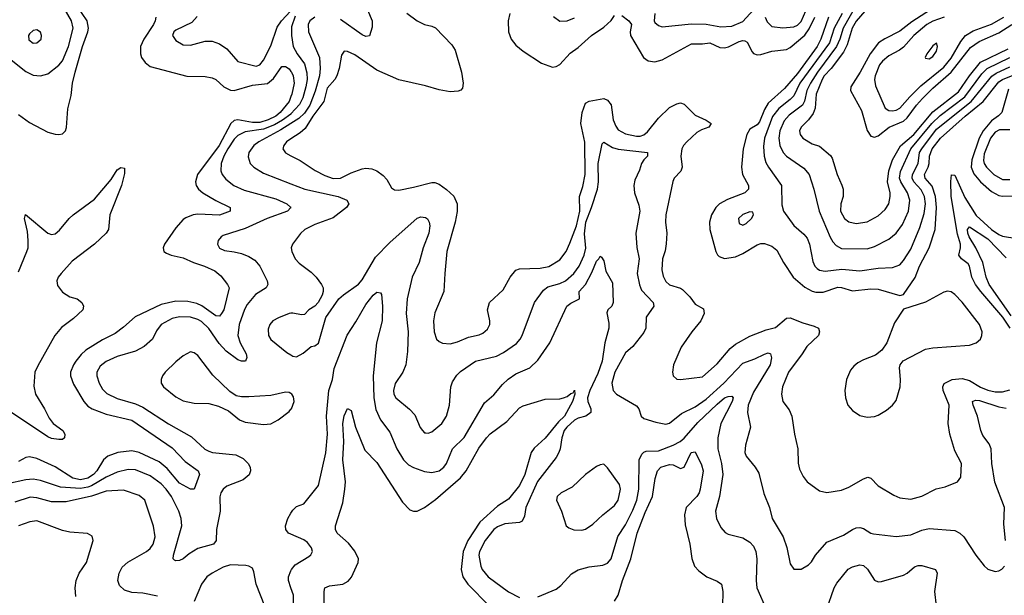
# Model space of a CAD drawing. Header units: inches. Extents: x 1173000 to 1307049, y 522583 to 678455.
# Tile 581 of 617: x 1228517 to 1233901, y 665050 to 668197. Entities that reach past the tile are written whole.
import ezdxf

# ---------------------------------------------------------------- set-up
doc = ezdxf.new("R2010")
doc.units = ezdxf.units.IN
doc.header["$MEASUREMENT"] = 0
doc.layers.add('B2626', color=7, linetype='Continuous')
doc.layers.add('B2636', color=7, linetype='Continuous')

msp = doc.modelspace()

# ---------------------------------------------------------------- linework, layer by layer
at = {"layer": 'B2626', "color": 5}
for points, elevation in [([(1228470, 667976.8), (1228550, 667913.6), (1228590, 667893.8), (1228630.8, 667889.2), (1228670, 667901.8), (1228730, 667948.4), (1228750, 667972.2), (1228783.6, 668050), (1228808.3, 668150), (1228799.1, 668190), (1228752.2, 668272.2)], 1240), ([(1228510, 667678.7), (1228570, 667634.9), (1228670, 667582.6), (1228710, 667570.4), (1228730, 667568.5), (1228750, 667573.4), (1228766.6, 667590), (1228772.3, 667607.7), (1228779.5, 667710), (1228797.5, 667782.5), (1228805.8, 667850), (1228819.1, 667910), (1228859.2, 668050), (1228889.6, 668130), (1228892.3, 668150), (1228884.8, 668190), (1228830, 668271.7)], 1220), ([(1229486.3, 668213.7), (1229458, 668182), (1229370, 668140.4), (1229358.9, 668130), (1229351.8, 668110), (1229370, 668082.6), (1229410, 668058.9), (1229450, 668057.8), (1229530, 668079.1), (1229570, 668079.1), (1229610, 668065.8), (1229650, 668037.8), (1229710, 667968), (1229810, 667942.8), (1229829.3, 667950), (1229850, 667974.9), (1229890, 668053.4), (1229924.1, 668155.9), (1229948.4, 668191.6), (1229996.7, 668243.3)], 1240), ([(1229260.7, 668210), (1229258.1, 668190), (1229248.9, 668170), (1229194.6, 668090), (1229177.2, 668050), (1229177, 668010), (1229183.5, 667990), (1229202.3, 667962.3), (1229230, 667940.6), (1229430, 667887.4), (1229530, 667887.1), (1229570, 667879.7), (1229590, 667870.2), (1229632.2, 667830), (1229670, 667812.1), (1229690, 667809.3), (1229790, 667838.2), (1229871.1, 667848.9), (1229905.2, 667874.8), (1229950, 667940.6), (1229970, 667941.9), (1229990, 667928.6), (1230000, 667914)], 1220), ([(1230000, 667776.2), (1229990.1, 667750), (1229940.8, 667690), (1229917.2, 667670), (1229875.8, 667650), (1229830, 667635.5), (1229790, 667635), (1229710, 667648.8), (1229690, 667645.4), (1229670.6, 667629.4), (1229607.2, 667510), (1229489.6, 667350), (1229477.8, 667310), (1229481.6, 667290), (1229493.6, 667270), (1229518.5, 667250), (1229590, 667207.9), (1229668, 667170), (1229668.2, 667150), (1229610, 667128.6), (1229490, 667133.6), (1229464.9, 667130), (1229425.5, 667114.5), (1229410, 667104.1), (1229370, 667059.8), (1229309.1, 666970), (1229301.1, 666950), (1229304.4, 666930), (1229320.3, 666920.3), (1229344.9, 666910), (1229410, 666895.6), (1229467.2, 666870), (1229527.6, 666850), (1229583.9, 666823.9), (1229617.2, 666797.2), (1229652.2, 666750), (1229661.7, 666730), (1229632.4, 666610), (1229620.7, 666590), (1229610, 666576.8), (1229590, 666578), (1229513, 666633), (1229485.2, 666645.2), (1229435.4, 666655.4), (1229370, 666658.5), (1229290, 666639.7), (1229147.5, 666572.5), (1229084.9, 666515.1), (1229038.2, 666481.8), (1228970, 666446.4), (1228878, 666390), (1228852.7, 666367.3), (1228823.3, 666330), (1228810.1, 666310), (1228795.1, 666270), (1228795.1, 666250), (1228810, 666204.9), (1228868, 666110), (1228890, 666084.8), (1228913.8, 666070), (1228990, 666040.5), (1229130, 666006.8), (1229350, 665855.3), (1229421.3, 665781.3), (1229491.8, 665730), (1229500.3, 665710), (1229470, 665629.5), (1229450, 665629.7), (1229390, 665662.3), (1229322.4, 665742.4), (1229280.2, 665780.2), (1229170.2, 665830.2), (1229130, 665840.1), (1229054, 665830), (1228998.4, 665810), (1228974.4, 665790), (1228937.8, 665730), (1228919.4, 665710), (1228890, 665689.5), (1228850, 665680.4), (1228807.9, 665690), (1228710, 665751.4), (1228610, 665796.9), (1228570, 665806.6), (1228550, 665803.4), (1228510, 665781.8)], 1220), ([(1230000, 667682.7), (1229998.7, 667681.3), (1229953.2, 667646.8), (1229910, 667621.5), (1229850, 667597.6), (1229750, 667583.8), (1229710, 667564.3), (1229690, 667543.2), (1229654.7, 667490), (1229632.1, 667450), (1229617.8, 667410), (1229616, 667370), (1229624.7, 667350), (1229644.2, 667324.2), (1229688, 667290), (1229744.4, 667264.4), (1229917.1, 667217.1), (1229977, 667190), (1230000, 667170.3)], 1240), ([(1230000, 667629.6), (1229944.7, 667595.3), (1229824.1, 667530), (1229797.7, 667510), (1229770.2, 667470), (1229766.3, 667446.3), (1229777.6, 667410), (1229797.4, 667390), (1229850, 667358.2), (1230000, 667299.8)], 1260), ([(1230000, 667545.9), (1229975.5, 667530), (1229960.6, 667510), (1229956.2, 667490), (1229970, 667469.2), (1230000, 667453.1)], 1280), ([(1228510, 666818.5), (1228556.4, 666930), (1228562.1, 666950), (1228563.4, 666990), (1228558.5, 667038.5), (1228543.5, 667110), (1228547.7, 667132.3), (1228669.6, 667029.6), (1228690, 667023), (1228710, 667026.7), (1228734.1, 667045.9), (1228786.6, 667110), (1228808.9, 667130), (1228925, 667215), (1229017.6, 667322.4), (1229050, 667375.3), (1229070, 667388.2), (1229090, 667384.7), (1229090, 667355.3), (1229072.7, 667290), (1229009.1, 667130), (1229001.7, 667050), (1228990.2, 667030), (1228926.5, 666970), (1228803.4, 666876.6), (1228742.6, 666810), (1228727.3, 666790), (1228719.5, 666770), (1228723.8, 666743.8), (1228750, 666707.4), (1228790, 666682.1), (1228830.4, 666670), (1228855.8, 666650), (1228866, 666630), (1228861.6, 666610), (1228810, 666562.6), (1228745.7, 666514.3), (1228709.6, 666470.4), (1228615, 666305), (1228600.2, 666270), (1228593.6, 666193.6), (1228602.6, 666150), (1228651.8, 666070), (1228677.4, 666017.4), (1228700.3, 665990), (1228752.6, 665950), (1228763.6, 665930), (1228762.3, 665910), (1228750, 665902), (1228730, 665900.9), (1228690, 665907), (1228670, 665915.8), (1228471.6, 666050)], 1180), ([(1230000, 667169.7), (1229981.3, 667150), (1229870.3, 667110), (1229750, 667055.6), (1229630, 667016.4), (1229618, 667010), (1229601.6, 666990), (1229597.6, 666970), (1229610, 666947.9), (1229635.8, 666935.8), (1229690, 666928.6), (1229730, 666918), (1229770, 666901.6), (1229801.6, 666881.6), (1229829.2, 666850), (1229869, 666770), (1229872.6, 666750), (1229863.6, 666730), (1229806.3, 666693.7), (1229760.8, 666639.2), (1229746.8, 666613.2), (1229717.5, 666530), (1229710.1, 666470), (1229723.1, 666430), (1229754.6, 666370), (1229758.8, 666350), (1229752.2, 666330), (1229730, 666329.8), (1229710, 666337.4), (1229644.8, 666384.8), (1229606.6, 666426.6), (1229550, 666508), (1229510, 666546.2), (1229490, 666557.5), (1229450, 666570.4), (1229390, 666572.6), (1229350, 666563.6), (1229290.2, 666530), (1229264.7, 666495.3), (1229243.2, 666450), (1229196.9, 666410), (1229150, 666385.2), (1229050, 666355), (1228990, 666327.5), (1228957.2, 666302.8), (1228938.5, 666270), (1228937.7, 666250), (1228951.8, 666210), (1228970, 666176.9), (1228993.5, 666153.5), (1229050, 666126.7), (1229150, 666095.9), (1229190, 666079), (1229330, 665988.1), (1229456.8, 665916.8), (1229529.2, 665849.2), (1229550, 665837.1), (1229571, 665830), (1229698, 665818), (1229738.1, 665798.1), (1229765.2, 665770), (1229776.5, 665750), (1229779.5, 665730), (1229772.1, 665707.9), (1229738.1, 665681.9), (1229650, 665646.6), (1229630, 665630.9), (1229616.9, 665610), (1229611.6, 665588.4), (1229612.2, 665510), (1229591.9, 665410), (1229590.2, 665350), (1229576.5, 665330), (1229490, 665305), (1229443.1, 665276.9), (1229410, 665248.7), (1229390, 665239.2), (1229370, 665238), (1229362.6, 665242.6), (1229355.6, 665250), (1229356.8, 665270), (1229402.4, 665430), (1229399.4, 665470), (1229386.8, 665510), (1229346, 665590), (1229317.7, 665630), (1229290, 665658.6), (1229230, 665703.4), (1229150, 665736.5), (1229110, 665737.5), (1229050, 665723.6), (1228990, 665696), (1228910, 665648.4), (1228890, 665640.4), (1228850, 665633.9), (1228740.6, 665640.6), (1228630, 665677.5), (1228590, 665685), (1228550, 665681.6), (1228450, 665659)], 1240), ([(1230000, 666591.8), (1229990, 666590.8), (1229932.3, 666567.7), (1229901.6, 666550), (1229884.9, 666530), (1229874.7, 666505.3), (1229877.4, 666470), (1229890, 666448.5), (1229977.8, 666377.8), (1230000, 666364.1)], 1260), ([(1230000, 666152.6), (1229990, 666158.3), (1229970, 666161.1), (1229890, 666142.2), (1229770, 666134.2), (1229730, 666135.1), (1229701, 666141), (1229664.9, 666164.9), (1229572.8, 666252.8), (1229490, 666360.5), (1229470, 666375.6), (1229450, 666380.7), (1229410, 666359.6), (1229370, 666326.9), (1229311.8, 666270), (1229297.4, 666250), (1229290.3, 666230), (1229290.3, 666210), (1229302.6, 666190), (1229370, 666134.7), (1229410, 666112.2), (1229470, 666100.2), (1229550, 666098), (1229604, 666084), (1229658.7, 666058.7), (1229718, 666010), (1229750, 665996.9), (1229850, 665984), (1229890, 665987.8), (1229929.6, 666010), (1229990, 666055.3), (1230000, 666067.1)], 1260), ([(1229270, 665045), (1229190, 665061.5), (1229130, 665065.3), (1229090, 665078), (1229062.8, 665102.8), (1229053.3, 665130), (1229060.3, 665170), (1229077.1, 665202.9), (1229108.6, 665231.4), (1229210, 665289.4), (1229230, 665306.4), (1229247.3, 665330), (1229258, 665370), (1229248.2, 665428.2), (1229200.4, 665570), (1229170, 665595.7), (1229084.2, 665624.2), (1228990, 665619.7), (1228908.5, 665591.5), (1228770, 665560.3), (1228690, 665560.7), (1228610, 665583.4), (1228573.7, 665586.3), (1228490, 665559)], 1260), ([(1230000, 665383.8), (1229986, 665390), (1229971.2, 665410), (1229969.8, 665430), (1229982.3, 665470), (1230000, 665499.1)], 1240), ([(1228824.1, 665044.1), (1228819.2, 665090), (1228825.8, 665130), (1228842.4, 665170), (1228881.4, 665230), (1228917.6, 665350), (1228912.9, 665372.9), (1228886.9, 665386.9), (1228790, 665395.5), (1228750, 665404.1), (1228610, 665456.8), (1228572.3, 665452.3), (1228509.5, 665430.5)], 1280), ([(1229857, 664990), (1229808.9, 665110), (1229797.6, 665177.6), (1229790, 665198), (1229770, 665209.7), (1229753, 665213), (1229670, 665215.7), (1229630, 665203.2), (1229568.6, 665171.4), (1229540.8, 665150), (1229510, 665111.1), (1229470, 665015.6)], 1260), ([(1230000, 665090.4), (1229987, 665130), (1229986, 665150), (1230000, 665183.5)], 1240)]:
    msp.add_lwpolyline(points, dxfattribs=dict(at, elevation=elevation))
at = {"layer": 'B2626', "color": 5, "elevation": 1260}
msp.add_lwpolyline([(1228610, 668140.9), (1228590, 668137), (1228570, 668119.3), (1228565.7, 668110), (1228566.1, 668086.1), (1228590, 668069.2), (1228610, 668070.4), (1228634, 668090), (1228636.2, 668110), (1228630, 668128.7)], close=True, dxfattribs=at)
at = {"layer": 'B2636', "color": 5}
for points, elevation in [([(1233118.9, 668330), (1233019.1, 668150), (1233001.1, 668090), (1232983.6, 668050), (1232878.8, 667910), (1232840.5, 667850), (1232821.7, 667810), (1232808, 667752), (1232796.9, 667730), (1232724.5, 667675.5), (1232696.5, 667643.5), (1232673.3, 667590), (1232668, 667550), (1232673.1, 667510), (1232691.6, 667470), (1232710, 667450.2), (1232805.2, 667385.2), (1232833.4, 667350), (1232859.6, 667270), (1232887.4, 667150), (1232947.7, 667007.7), (1232962.7, 666982.7), (1232982, 666962), (1233010, 666946.4), (1233150, 666944.5), (1233190, 666956.3), (1233270, 666997.7), (1233310, 667030.2), (1233343.2, 667076.8), (1233376, 667150), (1233384.5, 667210), (1233371.2, 667250), (1233334.1, 667310), (1233328.3, 667330), (1233333, 667367), (1233389.3, 667490), (1233503.5, 667630), (1233550, 667673.8), (1233685.1, 667774.9), (1233778.3, 667901.7), (1233806.5, 667930), (1233930, 667990.6)], 1360), ([(1233175.2, 668284.8), (1233090, 668188.9), (1233068.5, 668150), (1233041.3, 668058.7), (1233021.1, 668018.9), (1232953, 667930), (1232915.8, 667890), (1232903.9, 667870), (1232872.6, 667790), (1232865.9, 667714.1), (1232855.6, 667684.4), (1232830, 667649), (1232789.1, 667610), (1232780.8, 667590), (1232784, 667570), (1232799.6, 667550), (1232850, 667517.5), (1232890, 667506), (1232950, 667453.8), (1232959.4, 667439.4), (1232986.2, 667350), (1233012.8, 667292.8), (1233018.8, 667270), (1233019, 667230), (1233007.3, 667190), (1233005.4, 667150), (1233026.2, 667110), (1233050, 667091.8), (1233090, 667083), (1233150, 667091), (1233210, 667124.7), (1233250, 667158.5), (1233269.8, 667190), (1233277.4, 667230), (1233276.7, 667250), (1233261.9, 667310), (1233269.3, 667370), (1233288.9, 667430), (1233332.8, 667507.2), (1233406.6, 667570), (1233510, 667693.5), (1233650, 667802.5), (1233709.9, 667890), (1233770, 667965.6), (1233921.8, 668038.2)], 1380), ([(1230632.7, 668232.7), (1230690, 668190.2), (1230730, 668170.2), (1230770, 668162.3), (1230790, 668152), (1230879.6, 668059.6), (1230897.6, 668030), (1230932.8, 667910), (1230941.8, 667850), (1230937.4, 667822.6), (1230928.3, 667811.7), (1230914.2, 667805.8), (1230870, 667803.4), (1230810, 667813.4), (1230735, 667835), (1230590, 667867.4), (1230470, 667921.2), (1230350, 668005.2), (1230310, 668023.1), (1230290, 668025.1), (1230276.3, 668003.7), (1230263.4, 667930), (1230251.1, 667890), (1230239.4, 667870), (1230197.2, 667822.8), (1230179.2, 667750), (1230119.4, 667670), (1230077.1, 667602.9), (1230050, 667578.3), (1230000, 667545.9)], 1280), ([(1230023.3, 668216.7), (1230002.2, 668157.8), (1230002.1, 668110), (1230012.4, 668050), (1230033.5, 668010), (1230074.7, 667954.7), (1230086.8, 667906.8), (1230087.7, 667870), (1230082.1, 667830), (1230064.1, 667770), (1230046.8, 667733.2), (1230000, 667682.7)], 1240), ([(1230417.7, 668250), (1230444.1, 668190), (1230443.6, 668156.4), (1230430, 668108), (1230410, 668104.2), (1230390, 668114.6), (1230270, 668198.6)], 1260), ([(1231196, 668230), (1231188.5, 668190), (1231190.2, 668130), (1231204.9, 668090), (1231230, 668057.8), (1231270, 668024), (1231370, 667959.6), (1231430, 667937.4), (1231450, 667940.3), (1231470, 667952), (1231526.1, 668013.9), (1231570, 668045.2), (1231642.8, 668110), (1231710, 668155.8), (1231750, 668193), (1231770, 668219.2)], 1320), ([(1231435.3, 668215.3), (1231469.4, 668189.4), (1231510, 668191), (1231550, 668207.8)], 1340), ([(1231810, 668219.6), (1231846.9, 668190), (1231862.6, 668170), (1231855.2, 668130), (1231857.5, 668110), (1231927.9, 667990), (1231952.5, 667972.5), (1231990, 667966.4), (1232030, 667978), (1232190, 668064.8), (1232250, 668065), (1232290, 668070.1), (1232345.6, 668045.6), (1232370, 668042.8), (1232391.8, 668048.2), (1232450, 668076.8), (1232470, 668083), (1232481.4, 668081.4), (1232494.4, 668074.4), (1232521.6, 668021.6), (1232530, 668012.4), (1232550, 668005), (1232570, 668006.6), (1232630, 668025.3), (1232710, 668034.6), (1232730, 668044.6), (1232810, 668111.7), (1232833.6, 668146.4), (1232865, 668210)], 1320), ([(1231989.4, 668230), (1231986.4, 668190), (1231990, 668182), (1232010, 668164.4), (1232030, 668157.6), (1232190, 668175), (1232270, 668172.8), (1232350, 668157.9), (1232410, 668161.9), (1232470, 668187.4), (1232530, 668250.6)], 1340), ([(1233013.5, 668230), (1232971.2, 668150), (1232944.2, 668070), (1232782.7, 667850), (1232750, 667780.5), (1232730, 667759.9), (1232667.7, 667712.3), (1232632.5, 667667.5), (1232588.5, 667550), (1232583.3, 667503.3), (1232586.9, 667450), (1232596.8, 667416.8), (1232610.5, 667390.5), (1232683.2, 667290), (1232684.9, 667184.9), (1232693.4, 667150), (1232750, 667072.6), (1232805, 667025), (1232822.2, 667002.2), (1232834.8, 666970), (1232854, 666874), (1232865, 666850), (1232876.8, 666836.8), (1232890, 666827.5), (1232921.9, 666821.9), (1233012.9, 666832.9), (1233110, 666823.3), (1233210, 666838.1), (1233290, 666841.4), (1233330, 666856.2), (1233350, 666879.7), (1233390, 666943.2), (1233438.9, 667061.1), (1233462.6, 667137.4), (1233470.3, 667190), (1233464.6, 667230), (1233446.6, 667266.6), (1233405.6, 667310), (1233396.9, 667330), (1233398.2, 667350), (1233429.3, 667410), (1233437.6, 667470), (1233448.8, 667490), (1233530, 667598.1), (1233720.2, 667750), (1233832.4, 667887.6), (1233856.2, 667903.8), (1233930, 667939.8)], 1340), ([(1232593.9, 668210), (1232604.5, 668184.5), (1232630, 668160.1), (1232690, 668152.2), (1232750, 668158.1), (1232770, 668166.8), (1232790, 668187.4), (1232815.2, 668244.8)], 1340), ([(1233497.6, 668250), (1233395.6, 668184.4), (1233330, 668133.8), (1233247.1, 668092.9), (1233213.3, 668070), (1233167.7, 668010), (1233111.8, 667910), (1233060.6, 667830), (1233060.2, 667810), (1233119.8, 667699.8), (1233150.9, 667590.9), (1233170, 667560.3), (1233190, 667554.9), (1233210, 667562.6), (1233270.2, 667609.8), (1233350, 667642), (1233370, 667659.9), (1233420.2, 667730), (1233453.1, 667766.9), (1233510, 667823.3), (1233610.6, 667909.4), (1233714.9, 668045.1), (1233763, 668077), (1233870, 668124.4), (1233941.5, 668170)], 1420), ([(1230130, 668210.8), (1230103.5, 668190), (1230093.7, 668170), (1230096.1, 668130), (1230155.2, 667990), (1230159.9, 667930), (1230156, 667890), (1230133.1, 667806.9), (1230102.4, 667730), (1230073.6, 667686.4), (1230043.5, 667656.5), (1230000, 667629.6)], 1260), ([(1232939.1, 668210), (1232898.2, 668090), (1232877.6, 668050), (1232770, 667903.2), (1232698.8, 667821.2), (1232610, 667740.1), (1232590, 667706.6), (1232562.2, 667637.8), (1232550, 667621.7), (1232510, 667598), (1232493.6, 667570), (1232472.6, 667490), (1232463.5, 667390), (1232469.4, 667350), (1232501.8, 667290), (1232502.4, 667270), (1232482, 667250), (1232386.7, 667213.3), (1232343.5, 667190), (1232322.6, 667170), (1232300.4, 667130), (1232289.5, 667090), (1232290.9, 667050), (1232324, 666930), (1232331.6, 666911.6), (1232341.6, 666901.6), (1232371, 666891), (1232430, 666900.9), (1232470, 666918.8), (1232550, 666966.4), (1232570, 666973.1), (1232590, 666973.5), (1232630, 666958.2), (1232657.6, 666937.6), (1232694, 666870), (1232746.5, 666790), (1232810, 666733.9), (1232850, 666713.4), (1232870, 666707.4), (1232910, 666706.9), (1232990, 666735), (1233010, 666733.4), (1233070, 666715.1), (1233170, 666724.8), (1233210, 666723.9), (1233330, 666688.9), (1233350, 666694.6), (1233412.5, 666787.5), (1233436.6, 666850), (1233489.5, 666950), (1233522.8, 667050), (1233530.2, 667169.8), (1233525, 667230), (1233506.8, 667286.8), (1233467.6, 667330), (1233464, 667350), (1233484.5, 667390), (1233490.2, 667410), (1233491.8, 667450), (1233506.8, 667490), (1233551.2, 667550), (1233686.1, 667670), (1233784.9, 667750), (1233870, 667856.6), (1233890, 667870.8), (1233950, 667893.8)], 1320), ([(1233572.3, 668210), (1233510, 668188.6), (1233476.8, 668170), (1233405.8, 668110), (1233350, 668047.3), (1233327.6, 668030), (1233270, 667999.9), (1233234, 667970), (1233218, 667950), (1233194.8, 667890), (1233191, 667870), (1233195.8, 667835.8), (1233250, 667713.4), (1233270, 667701), (1233290, 667698.7), (1233310, 667701.6), (1233330, 667712.7), (1233384, 667776), (1233444.6, 667835.4), (1233570, 667937.7), (1233610, 667986.6), (1233662.2, 668077.8), (1233688.9, 668111.1), (1233730, 668136.8), (1233830, 668172.5), (1233897.5, 668210)], 1440), ([(1230000, 667914), (1230002.7, 667910), (1230011.9, 667890), (1230017.7, 667850), (1230005.2, 667790), (1230000, 667776.2)], 1220), ([(1233923.2, 667816.8), (1233886.8, 667690), (1233869.3, 667670.7), (1233830, 667643.8), (1233784.2, 667590), (1233763.3, 667550), (1233722.5, 667430), (1233720.1, 667390), (1233734.7, 667354.7), (1233770, 667309.6), (1233830, 667257.3), (1233870, 667235.3), (1233891.3, 667231.3), (1233950, 667234.3)], 1320), ([(1230000, 667453.1), (1230050, 667426.2), (1230132.3, 667372.3), (1230185.2, 667345.2), (1230230, 667328.6), (1230270, 667331.3), (1230330, 667359.8), (1230390, 667380.7), (1230410, 667384.4), (1230442.2, 667382.2), (1230470, 667370.3), (1230504.6, 667344.6), (1230523.7, 667323.7), (1230550, 667277.3), (1230567, 667267), (1230590, 667264.9), (1230670, 667280.7), (1230770, 667307.6), (1230787.3, 667307.3), (1230810, 667297), (1230850, 667268.4), (1230890, 667231.2), (1230908.9, 667190), (1230908.5, 667148.5), (1230897.7, 667090), (1230852.6, 666930), (1230840.6, 666810), (1230836.5, 666710), (1230786.6, 666593.4), (1230778.8, 666550), (1230782.2, 666490), (1230796.1, 666450), (1230810, 666436.9), (1230828.2, 666428.2), (1230870, 666425.2), (1230910, 666435), (1230970, 666461.5), (1231030, 666474.7), (1231050, 666483.2), (1231074.9, 666505.1), (1231087.3, 666530), (1231087.4, 666550), (1231074.2, 666610), (1231086.3, 666650), (1231159.5, 666720.5), (1231199.3, 666790), (1231230, 666826.7), (1231250, 666833.9), (1231362.4, 666837.6), (1231410, 666847.2), (1231470, 666884.1), (1231504.1, 666930), (1231525.6, 666974.4), (1231561.1, 667070), (1231578.9, 667150), (1231577.2, 667230), (1231595.8, 667284.2), (1231609.6, 667350), (1231607, 667527), (1231585.8, 667630), (1231593.2, 667690), (1231610, 667740.2), (1231630, 667752), (1231710, 667765.3), (1231730, 667756.9), (1231750.9, 667730.9), (1231761.4, 667650), (1231775.6, 667615.6), (1231790, 667594.3), (1231830, 667572.7), (1231890, 667559.8), (1231910, 667559.8), (1231930, 667567.5), (1231950, 667584.4), (1232010, 667659.3), (1232070, 667716.2), (1232110, 667737.1), (1232130, 667742), (1232150, 667734.3), (1232210, 667674.3), (1232270, 667647.8), (1232297.7, 667630), (1232284.7, 667610), (1232244.6, 667595.4), (1232220.2, 667579.8), (1232164, 667530), (1232146.8, 667510), (1232137.2, 667490), (1232132, 667450), (1232139, 667390), (1232131.8, 667368.2), (1232094.6, 667330), (1232087.2, 667312.8), (1232050.1, 667130), (1232048.4, 667090), (1232055.2, 667030), (1232052, 666972), (1232046.3, 666933.7), (1232032.3, 666890), (1232028.6, 666830), (1232035.3, 666795.3), (1232050, 666765.3), (1232070, 666747.7), (1232129.2, 666729.2), (1232141.1, 666721.1), (1232181.7, 666681.7), (1232210, 666640.8), (1232255.3, 666615.3), (1232259.4, 666590), (1232241.2, 666550), (1232192.1, 666490), (1232133.4, 666406.6), (1232091.7, 666310), (1232085.7, 666270), (1232090.3, 666250.3), (1232110, 666232.4), (1232130, 666230.3), (1232250, 666244.9), (1232330, 666315.6), (1232401.7, 666398.3), (1232430, 666422), (1232510, 666465.8), (1232598.9, 666501.1), (1232650, 666514.8), (1232710, 666565.5), (1232730, 666566.6), (1232799.3, 666539.3), (1232861.6, 666521.6), (1232884.4, 666510), (1232889.4, 666490), (1232883.8, 666470), (1232820.2, 666410), (1232795.5, 666370), (1232720.2, 666270), (1232687.9, 666190), (1232683.2, 666150), (1232690.3, 666110), (1232724, 666064), (1232739.4, 666030), (1232754, 665930), (1232771.3, 665850), (1232772.8, 665772.8), (1232780.2, 665740.3), (1232799.9, 665699.9), (1232822.4, 665670), (1232890, 665620.3), (1232930, 665611.7), (1233010, 665625.2), (1233050, 665641.8), (1233130, 665686.7), (1233155.1, 665695.1), (1233170, 665690.6), (1233210, 665647.8), (1233296.8, 665596.8), (1233330, 665582.4), (1233390, 665576.2), (1233450, 665591), (1233527.3, 665632.7), (1233576.4, 665643.6), (1233645.2, 665670), (1233663.5, 665696.5), (1233666.2, 665770), (1233630, 665839.5), (1233602.4, 665930), (1233593.8, 665990), (1233598.6, 666090), (1233566.6, 666170), (1233564.2, 666190), (1233571.4, 666208.6), (1233615.4, 666230), (1233670, 666236), (1233710, 666224.5), (1233770, 666188.4), (1233810, 666171.4), (1233850, 666162.6), (1233890, 666162.7), (1233930, 666173.8)], 1280), ([(1233930, 667595), (1233873.9, 667593.9), (1233850, 667581.4), (1233825.2, 667550), (1233790, 667464), (1233786.5, 667426.5), (1233790.6, 667410), (1233803.1, 667390), (1233842.8, 667350), (1233890, 667322.7), (1233930, 667322.6)], 1340), ([(1230000, 666364.1), (1230010, 666358), (1230030, 666353.4), (1230067.1, 666372.9), (1230110, 666410.8), (1230130, 666414), (1230150, 666428), (1230191.4, 666568.6), (1230262.6, 666670), (1230287.2, 666692.8), (1230370, 666751.6), (1230390, 666775.2), (1230461.9, 666898.1), (1230540.5, 666979.5), (1230690, 667111.7), (1230710, 667118.9), (1230735.8, 667115.8), (1230747.5, 667107.5), (1230756, 667090), (1230758.5, 667070), (1230753.9, 667030), (1230722.9, 666950), (1230700.6, 666870), (1230662.2, 666790), (1230635, 666670), (1230630.2, 666590), (1230641.6, 666490), (1230636.9, 666383.1), (1230627.9, 666310), (1230612.4, 666270), (1230570, 666207.8), (1230559.8, 666170), (1230563.2, 666150), (1230573.8, 666130), (1230648.4, 666068.4), (1230676.7, 666036.7), (1230706.8, 665966.8), (1230718.4, 665950), (1230730, 665938.4), (1230737.3, 665937.3), (1230750, 665935.8), (1230770, 665943.1), (1230824.8, 665990), (1230850.7, 666030), (1230867.3, 666090), (1230874.6, 666190), (1230883.7, 666216.3), (1230906.5, 666253.5), (1230926.8, 666273.2), (1231009.7, 666330), (1231123.5, 666356.5), (1231162.3, 666377.7), (1231233.1, 666426.9), (1231253.6, 666450), (1231264.4, 666470), (1231330.8, 666650), (1231381.6, 666718.4), (1231403.7, 666736.3), (1231470, 666754.4), (1231500.6, 666770), (1231546.7, 666810), (1231575.3, 666850), (1231602.4, 666910), (1231612, 666948), (1231605.3, 667025.3), (1231612.2, 667090), (1231644.2, 667170), (1231676, 667270), (1231681.2, 667310), (1231679.1, 667410), (1231702.3, 667517.7), (1231710, 667526.7), (1231758.5, 667498.5), (1231790, 667488.4), (1231950.2, 667470.2), (1231948.7, 667450), (1231929.3, 667430.7), (1231917.6, 667410), (1231906.5, 667373.5), (1231881.1, 667318.9), (1231874.4, 667290), (1231878, 667250), (1231902.2, 667182.2), (1231907.1, 667150), (1231885.7, 667030), (1231891.5, 666951.5), (1231904.4, 666890), (1231893.1, 666810), (1231906.6, 666746.6), (1231917.5, 666717.5), (1231980.8, 666650), (1231984, 666630), (1231942.6, 666570), (1231939.6, 666510), (1231930, 666487), (1231869.2, 666410.8), (1231830, 666376.3), (1231770.2, 666270), (1231754.9, 666210), (1231762.6, 666170), (1231779.3, 666150), (1231890, 666085.3), (1231902.3, 666070), (1231915.8, 666030), (1231930, 666015.8), (1231995.8, 665995.8), (1232050, 665985.5), (1232070, 665990.3), (1232136.4, 666043.6), (1232210, 666079.5), (1232270, 666123), (1232366.2, 666210), (1232470, 666318.3), (1232537.1, 666342.9), (1232590, 666369.1), (1232610, 666374.9), (1232622, 666370), (1232627.9, 666347.9), (1232620.9, 666310), (1232530, 666159.8), (1232500.1, 666090), (1232495.5, 666050), (1232512.3, 665970), (1232485.4, 665870), (1232481.8, 665830), (1232489.1, 665810), (1232539.1, 665750), (1232557.6, 665717.6), (1232586.4, 665606.4), (1232616.9, 665530), (1232631.4, 665470), (1232691.3, 665370), (1232711.8, 665311.8), (1232730, 665221), (1232750, 665193.4), (1232790, 665193.4), (1232830, 665216.3), (1232846.5, 665233.5), (1232867.6, 665270), (1232930, 665339.6), (1233021.3, 665378.7), (1233070, 665410.2), (1233090, 665419), (1233110, 665420.3), (1233130, 665414.3), (1233170, 665388.9), (1233185.2, 665385.2), (1233310, 665371.9), (1233390, 665381), (1233450, 665405.4), (1233490, 665415.2), (1233630, 665403.9), (1233657, 665390), (1233678.9, 665370), (1233744.9, 665270), (1233790, 665210.6), (1233810, 665193), (1233850, 665180.5), (1233870, 665183.8), (1233887.5, 665192.5), (1233900.9, 665210)], 1260), ([(1230000, 667299.8), (1230076.4, 667270), (1230257.6, 667230), (1230304.9, 667210), (1230316.1, 667190), (1230304.2, 667170), (1230230, 667113.9), (1230130, 667077.8), (1230076.4, 667050), (1230051.9, 667028.1), (1230007.6, 666970), (1230000.8, 666950), (1230004.7, 666930), (1230023.6, 666890), (1230045.3, 666865.3), (1230110, 666816.9), (1230137.3, 666790), (1230167.6, 666750), (1230175.5, 666730), (1230175.9, 666710), (1230170.1, 666689.9), (1230148.9, 666650), (1230130, 666631.1), (1230098, 666610), (1230074.6, 666585.4), (1230057.4, 666582.6), (1230010, 666592.8), (1230000, 666591.8)], 1260), ([(1233932.7, 666510), (1233892.6, 666570), (1233772.2, 666710), (1233742.9, 666750), (1233723.6, 666790), (1233710.8, 666850), (1233702.6, 666862.6), (1233666.2, 666890), (1233652.7, 666910), (1233661.8, 666950), (1233660.3, 666970), (1233644, 667024), (1233610, 667229.6), (1233607.9, 667312.1), (1233611.8, 667348.2), (1233630, 667347.6), (1233684.9, 667224.9), (1233746.2, 667126.2), (1233830, 667050.6), (1233870, 667022.3), (1233890, 667014.1), (1233970, 667000.8)], 1280), ([(1230000, 667170.3), (1230000.3, 667170), (1230000, 667169.7)], 1240), ([(1233937.9, 666577.9), (1233818.1, 666750), (1233800.9, 666790), (1233783.8, 666870), (1233745.5, 666950), (1233708, 667010), (1233700.4, 667030), (1233700.2, 667050), (1233710, 667064.7), (1233810, 666999.4), (1233910, 666894.4)], 1260), ([(1230000, 665499.1), (1230010, 665515.5), (1230030, 665534.9), (1230070, 665550.8), (1230149.8, 665650.2), (1230190.9, 665829.1), (1230199.2, 665930), (1230194.8, 666030), (1230207.5, 666170), (1230227.3, 666230), (1230236.1, 666290), (1230307.5, 666472.5), (1230355.4, 666544.6), (1230410, 666640.2), (1230450, 666691.6), (1230470, 666706.4), (1230490, 666704), (1230494.4, 666694.4), (1230500.6, 666630), (1230498.4, 666550), (1230468, 666430), (1230449.6, 666250.4), (1230452.3, 666130), (1230464.8, 666064.8), (1230489.6, 666009.6), (1230541, 665941), (1230579, 665850), (1230614.5, 665790), (1230643.6, 665763.6), (1230670, 665749.3), (1230730, 665726.9), (1230770, 665722), (1230810, 665730.3), (1230835.6, 665750), (1230850, 665770.4), (1230884, 665850), (1230947.5, 665912.5), (1231057.7, 666102.3), (1231110, 666146.5), (1231157.3, 666202.7), (1231188.5, 666231.5), (1231230, 666260.1), (1231306.6, 666293.4), (1231350, 666335.5), (1231415.4, 666430), (1231507.7, 666630), (1231530, 666647.9), (1231577.4, 666670), (1231576.1, 666710), (1231610.4, 666749.6), (1231645.1, 666814.9), (1231670, 666876.5), (1231683.5, 666890), (1231690, 666904), (1231698.4, 666898.4), (1231710, 666878), (1231722.3, 666822.3), (1231757.7, 666757.8), (1231761.5, 666650), (1231755.3, 666630), (1231732.7, 666610), (1231726.5, 666593.5), (1231738, 666538), (1231738, 666510), (1231716.8, 666430), (1231701.8, 666330), (1231677.7, 666262.3), (1231633.7, 666170), (1231622.3, 666130), (1231622.8, 666110), (1231639.5, 666070), (1231640.5, 666050), (1231613.1, 666030), (1231570, 666019.2), (1231550, 666007.5), (1231508.1, 665970), (1231494.2, 665950), (1231481.1, 665910), (1231472.4, 665850), (1231465, 665830), (1231450, 665803.1), (1231348.7, 665671.3), (1231284.4, 665530), (1231277.3, 665482.7), (1231264.1, 665455.9), (1231250, 665447.9), (1231170, 665439.9), (1231130, 665423.4), (1231110, 665409.1), (1231061.1, 665350), (1231030.2, 665290), (1231027.3, 665270), (1231037.7, 665210), (1231045.4, 665190), (1231078.2, 665150), (1231190, 665068.3), (1231250, 665037.2)], 1240), ([(1230180.7, 664990), (1230180.8, 665070), (1230184.7, 665090), (1230210, 665100.7), (1230284.5, 665110), (1230313.2, 665126.8), (1230331.1, 665148.9), (1230368.1, 665230), (1230369, 665250), (1230350, 665290.8), (1230314.2, 665334.2), (1230253.3, 665390), (1230242.7, 665410), (1230243.1, 665430), (1230283.7, 665556.3), (1230295.4, 665630), (1230297.5, 665670), (1230283.1, 665790), (1230288.8, 665890), (1230284.3, 665990), (1230290, 666030.8), (1230310, 666070.5), (1230330, 666060.7), (1230352.7, 665970), (1230403.4, 665843.4), (1230470, 665775.5), (1230610, 665558.5), (1230650, 665518), (1230670, 665509.2), (1230690, 665509.3), (1230730, 665529.5), (1230790, 665574.2), (1230927.6, 665692.4), (1230958, 665730), (1231026.5, 665853.5), (1231070, 665911), (1231090, 665932.5), (1231180.7, 665999.3), (1231250, 666074.3), (1231270, 666084.9), (1231390, 666122), (1231470, 666124.4), (1231490, 666128.9), (1231510, 666136.5), (1231530, 666153.7), (1231543.7, 666156.3), (1231550, 666171), (1231551.4, 666150), (1231539.2, 666110), (1231495.3, 666030), (1231462.6, 665997.4), (1231390.3, 665909.7), (1231330, 665855), (1231313.9, 665830), (1231278.2, 665710), (1231250, 665649.9), (1231190, 665574.9), (1231130, 665536.9), (1231032, 665450), (1230967.6, 665350), (1230942.5, 665290), (1230930.1, 665190), (1230940.6, 665150), (1230967.8, 665110), (1231085.2, 664990)], 1220), ([(1230000, 666067.1), (1230002.4, 666070), (1230017.6, 666110), (1230014.6, 666134.6), (1230004.5, 666150), (1230000, 666152.6)], 1260), ([(1231350, 665042.2), (1231450, 665083.6), (1231476.1, 665103.9), (1231533.6, 665166.4), (1231570, 665189.1), (1231630, 665205.2), (1231704.9, 665215.1), (1231730, 665224.9), (1231751.1, 665250), (1231787.8, 665372.2), (1231830, 665435.8), (1231870, 665515.2), (1231891.9, 665570), (1231903.1, 665630), (1231904.4, 665790), (1231918.4, 665821.6), (1231930, 665833.2), (1231942.5, 665837.5), (1232010, 665839.5), (1232089.8, 665870), (1232127.5, 665890), (1232150, 665909.5), (1232224.6, 665995.4), (1232330, 666095.5), (1232370, 666130.1), (1232390, 666137.6), (1232410, 666138.3), (1232417.3, 666130), (1232412.6, 666110), (1232351.3, 665990), (1232334.1, 665910), (1232334.4, 665850), (1232354.8, 665770), (1232362, 665710), (1232342.9, 665590), (1232322, 665510), (1232327.3, 665470), (1232350, 665420.3), (1232373.7, 665393.7), (1232390, 665384.2), (1232470, 665364.6), (1232510, 665340.3), (1232530, 665318.7), (1232541.7, 665290), (1232547.4, 665250), (1232543.2, 665130), (1232547, 665090), (1232600.6, 664970)], 1240), ([(1233908, 665350), (1233898, 665438), (1233901.1, 665530), (1233849.2, 665669.2), (1233832.5, 665770), (1233828.9, 665850), (1233817.4, 665877.4), (1233784, 665924), (1233771.9, 665950), (1233754.9, 666030), (1233729.9, 666090), (1233727, 666110), (1233743.2, 666116.8), (1233765.7, 666114.3), (1233870, 666081.1), (1233910, 666073.4)], 1260), ([(1231770, 665017), (1231790, 665050.3), (1231813.6, 665130), (1231859.2, 665250), (1231892.9, 665390), (1231936.7, 665503.3), (1231977.6, 665590), (1231991.7, 665688.3), (1232003.4, 665730), (1232023.1, 665750), (1232070, 665764.8), (1232090, 665762.7), (1232130, 665743.1), (1232149.8, 665750.2), (1232188.7, 665830), (1232210, 665834), (1232244, 665764), (1232253.3, 665730), (1232237.2, 665630), (1232232.3, 665610), (1232219.2, 665590), (1232160.2, 665530), (1232151.9, 665490), (1232155.4, 665435.4), (1232180.9, 665330), (1232191.4, 665251.4), (1232207.2, 665210), (1232230, 665183.7), (1232274.9, 665150), (1232330, 665126.9), (1232354, 665110), (1232361.3, 665070), (1232358.9, 664990)], 1220), ([(1230000, 665183.5), (1230002.7, 665190), (1230023.3, 665216.7), (1230098.2, 665261.8), (1230108.7, 665271.3), (1230117.3, 665290), (1230112.9, 665310), (1230090, 665338.7), (1230070, 665352.7), (1230000, 665383.8)], 1240), ([(1232929, 664970), (1232971.1, 665090), (1232984.2, 665115.8), (1233047.7, 665192.3), (1233070, 665205.7), (1233091.4, 665211.4), (1233110, 665215.9), (1233130, 665213), (1233152.3, 665192.3), (1233190, 665132), (1233210, 665123.6), (1233230, 665125.3), (1233350, 665160.7), (1233370, 665171.1), (1233410, 665204.7), (1233430, 665213.2), (1233450, 665212), (1233523.8, 665190), (1233532.9, 665170), (1233519.3, 665070), (1233528.4, 664990)], 1240), ([(1230000, 664390.8), (1230033, 664447), (1230124.6, 664535.4), (1230193.2, 664626.8), (1230213.8, 664670), (1230217.7, 664730), (1230204.9, 664764.9), (1230190, 664787.1), (1230156.1, 664816.1), (1230050, 664878.8), (1230030, 664899.7), (1230016.5, 664930), (1230013.3, 665050), (1230000, 665090.4)], 1240)]:
    msp.add_lwpolyline(points, dxfattribs=dict(at, elevation=elevation))
for points, elevation in [([(1233530, 668069), (1233510, 668054.5), (1233477.1, 668010), (1233468, 667990), (1233470, 667986), (1233490, 667983.7), (1233510, 667995.5), (1233530, 668024.9), (1233535.8, 668050)], 1460), ([(1232510, 667147), (1232470, 667131.9), (1232447.9, 667110), (1232450, 667083), (1232470, 667074), (1232490, 667082.3), (1232517.4, 667110), (1232529.4, 667130), (1232524.7, 667144.7)], 1340), ([(1233590, 666712.1), (1233570, 666707.8), (1233470, 666653), (1233350, 666615.1), (1233300.2, 666539.8), (1233257.6, 666430), (1233230.3, 666390), (1233196.7, 666363.3), (1233130, 666337.7), (1233099, 666321), (1233077.1, 666302.9), (1233059.6, 666280.4), (1233037.8, 666230), (1233028.1, 666170), (1233031.6, 666130), (1233045.8, 666090), (1233070, 666059.7), (1233110, 666032.2), (1233150, 666023.8), (1233190, 666027.8), (1233210, 666034.7), (1233257.1, 666062.9), (1233289.9, 666090.1), (1233310, 666115.8), (1233331.7, 666190), (1233333, 666230), (1233326.9, 666293.1), (1233330.8, 666310), (1233347.9, 666332.1), (1233470, 666395.1), (1233510, 666402), (1233710, 666416.8), (1233746.6, 666430), (1233769.8, 666450), (1233778.2, 666470), (1233779.5, 666490), (1233764.2, 666530), (1233670, 666652.8), (1233630, 666694.9), (1233610, 666708.2)], 1320), ([(1231710, 665766), (1231690, 665763.7), (1231670, 665754.5), (1231610, 665711.1), (1231538.4, 665641.6), (1231477.1, 665610), (1231456.5, 665590), (1231451.7, 665570), (1231479.6, 665510), (1231505.5, 665430), (1231518.7, 665418.7), (1231547.2, 665407.2), (1231590, 665405.7), (1231610, 665412), (1231650, 665439.6), (1231705.1, 665490), (1231770, 665540.6), (1231790, 665570.3), (1231802.7, 665630), (1231796.3, 665656.3), (1231730, 665746.6)], 1260)]:
    msp.add_lwpolyline(points, close=True, dxfattribs=dict(at, elevation=elevation))

doc.saveas('drawing.dxf')
